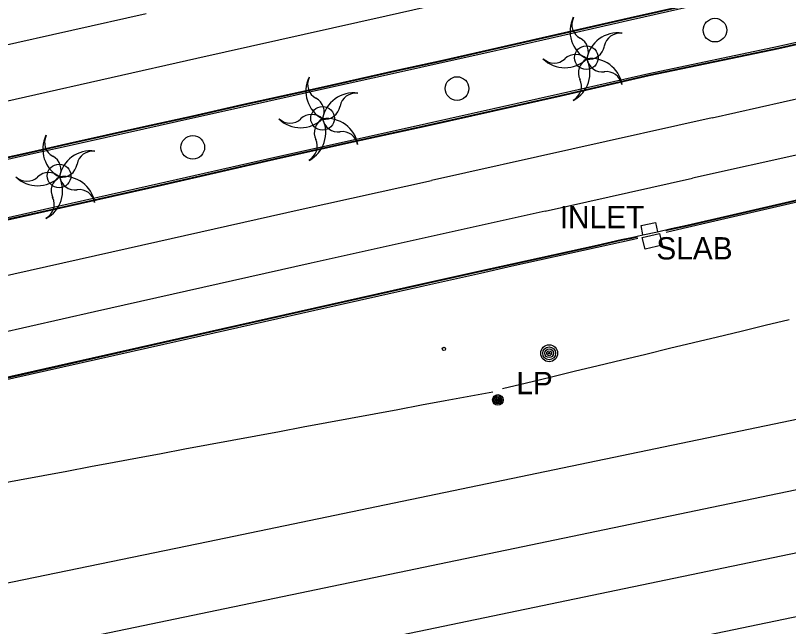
# Model space of a CAD drawing. Extents: x 368532 to 392481, y 10654822 to 10676899.
# Drawn here: x 387254.4 to 387427.7, y 10655442.5 to 10655579.4 of the extents above; entities that cross this region are included whole.
import ezdxf

# ---------------------------------------------------------------- set-up
doc = ezdxf.new("R2010")
doc.units = 0
for name, color, linetype in [('p_Catenary', 7, 'Continuous'), ('p_drainage inlet', 7, 'Continuous'), ('p_dtm sidewalk', 7, 'Continuous'), ('p_dtm slab', 7, 'Continuous'), ('p_railroad rr control', 7, 'Continuous'), ('p_road - paved curb', 7, 'Continuous'), ('p_road paint stripe', 7, 'Continuous'), ('p_structure unidentified', 7, 'Continuous'), ('p_utility general pole', 7, 'Continuous'), ('p_veg tree', 7, 'Continuous')]:
    doc.layers.add(name, color=color, linetype=linetype)

msp = doc.modelspace()

# ---------------------------------------------------------------- linework, layer by layer
at = {"layer": 'p_Catenary'}
for points in [[(387363.56, 10655495.79), (387368.91, 10655497.08), (387374.27, 10655498.37), (387379.62, 10655499.66), (387384.97, 10655500.94), (387390.33, 10655502.23), (387395.68, 10655503.52), (387401.03, 10655504.81), (387406.39, 10655506.09), (387411.74, 10655507.38), (387417.09, 10655508.67), (387422.44, 10655509.96), (387427.8, 10655511.24)], [(387249.96, 10655474.36), (387255.27, 10655475.34), (387260.57, 10655476.33), (387265.87, 10655477.31), (387271.18, 10655478.3), (387276.48, 10655479.29), (387281.78, 10655480.27), (387287.08, 10655481.26), (387292.39, 10655482.25), (387297.69, 10655483.23), (387302.99, 10655484.22), (387308.29, 10655485.21), (387313.6, 10655486.19), (387318.9, 10655487.18), (387324.2, 10655488.17), (387329.5, 10655489.15), (387334.81, 10655490.14), (387340.11, 10655491.12), (387345.41, 10655492.11), (387350.72, 10655493.1), (387361.37, 10655495.08)]]:
    msp.add_lwpolyline(points, dxfattribs=at)
at = {"layer": 'p_drainage inlet'}
for p, q in [((387394.61, 10655532.32), (387397.83, 10655533.01)), ((387395.05, 10655530.24), (387394.61, 10655532.32)), ((387397.83, 10655533.01), (387398.28, 10655530.95))]:
    msp.add_line(p, q, dxfattribs=at)
at = {"layer": 'p_dtm sidewalk'}
for centre in [(387411.19, 10655576.11), (387382.35, 10655569.94), (387353.37, 10655563.02), (387323.23, 10655556.35), (387294.13, 10655549.84), (387264.17, 10655543.44)]:
    msp.add_circle(centre, 2.65, dxfattribs=at)
at = {"layer": 'p_dtm slab'}
for p, q in [((387394.89, 10655529.68), (387398.76, 10655530.51)), ((387398.76, 10655530.51), (387399.36, 10655527.89)), ((387395.52, 10655527.01), (387394.89, 10655529.68)), ((387399.36, 10655527.89), (387395.52, 10655527.01))]:
    msp.add_line(p, q, dxfattribs=at)
at = {"layer": 'p_railroad rr control'}
for points in [[(387846.39, 10655575.52), (387297.59, 10655461.44), (387076.4, 10655415.9)], [(387854.73, 10655561.56), (387116.34, 10655407.97)], [(387857.66, 10655548.05), (387174.25, 10655405.87)], [(387859.81, 10655534.09), (387127.57, 10655381.92)]]:
    msp.add_lwpolyline(points, dxfattribs=at)
at = {"layer": 'p_road - paved curb'}
for p, q in [((387392.15, 10655578.93), (387423.62, 10655586.15)), ((387392.18, 10655578.78), (387423.65, 10655586)), ((387392.26, 10655578.44), (387423.73, 10655585.66)), ((387372.49, 10655574.46), (387392.15, 10655578.93)), ((387372.52, 10655574.31), (387392.18, 10655578.78)), ((387372.6, 10655573.97), (387392.26, 10655578.44)), ((387447.7, 10655577.45), (387425.4, 10655572.45)), ((387447.78, 10655577.11), (387425.48, 10655572.11)), ((387447.81, 10655576.96), (387425.51, 10655571.96)), ((387360.62, 10655571.77), (387372.49, 10655574.46)), ((387360.65, 10655571.62), (387372.52, 10655574.31)), ((387360.73, 10655571.28), (387372.6, 10655573.97)), ((387350.14, 10655569.42), (387360.62, 10655571.77)), ((387350.17, 10655569.27), (387360.65, 10655571.62)), ((387425.4, 10655572.45), (387396.35, 10655566.33)), ((387425.48, 10655572.11), (387396.43, 10655565.99)), ((387425.51, 10655571.96), (387396.46, 10655565.84)), ((387350.25, 10655568.93), (387360.73, 10655571.28)), ((387340.11, 10655567.2), (387350.14, 10655569.42)), ((387340.14, 10655567.05), (387350.17, 10655569.27)), ((387340.22, 10655566.71), (387350.25, 10655568.93)), ((387322.89, 10655563.37), (387340.11, 10655567.2)), ((387322.92, 10655563.22), (387340.14, 10655567.05)), ((387323, 10655562.88), (387340.22, 10655566.71)), ((387396.35, 10655566.33), (387376.6, 10655561.82)), ((387396.43, 10655565.99), (387376.68, 10655561.48)), ((387396.46, 10655565.84), (387376.71, 10655561.33)), ((387305.15, 10655559.42), (387322.89, 10655563.37)), ((387305.18, 10655559.27), (387322.92, 10655563.22)), ((387305.26, 10655558.93), (387323, 10655562.88)), ((387376.6, 10655561.82), (387346.55, 10655555.11)), ((387376.68, 10655561.48), (387346.63, 10655554.77)), ((387376.71, 10655561.33), (387346.66, 10655554.62)), ((387294.05, 10655556.93), (387305.15, 10655559.42)), ((387294.08, 10655556.78), (387305.18, 10655559.27)), ((387294.16, 10655556.44), (387305.26, 10655558.93)), ((387283.06, 10655554.49), (387294.05, 10655556.93)), ((387283.09, 10655554.34), (387294.08, 10655556.78)), ((387283.17, 10655554), (387294.16, 10655556.44)), ((387266.33, 10655550.77), (387283.06, 10655554.49)), ((387266.36, 10655550.62), (387283.09, 10655554.34)), ((387346.55, 10655555.11), (387330.05, 10655551.48)), ((387346.63, 10655554.77), (387330.13, 10655551.14)), ((387346.66, 10655554.62), (387330.16, 10655550.99)), ((387266.44, 10655550.28), (387283.17, 10655554)), ((387257.81, 10655548.87), (387266.33, 10655550.77)), ((387330.05, 10655551.48), (387313.2, 10655547.73)), ((387330.13, 10655551.14), (387313.28, 10655547.39)), ((387330.16, 10655550.99), (387313.31, 10655547.24)), ((387257.84, 10655548.72), (387266.36, 10655550.62)), ((387257.92, 10655548.38), (387266.44, 10655550.28)), ((387247.11, 10655546.49), (387257.81, 10655548.87)), ((387247.14, 10655546.34), (387257.84, 10655548.72)), ((387247.22, 10655546), (387257.92, 10655548.38)), ((387313.2, 10655547.73), (387284.14, 10655541.15)), ((387313.28, 10655547.39), (387284.22, 10655540.81)), ((387313.31, 10655547.24), (387284.25, 10655540.66)), ((387284.14, 10655541.15), (387260.87, 10655535.92)), ((387284.22, 10655540.81), (387260.95, 10655535.58)), ((387284.25, 10655540.66), (387260.98, 10655535.43)), ((387415.24, 10655534.81), (387430.78, 10655538.4)), ((387415.27, 10655534.66), (387430.81, 10655538.25)), ((387415.35, 10655534.32), (387430.89, 10655537.91)), ((387260.87, 10655535.92), (387245.48, 10655532.47)), ((387260.95, 10655535.58), (387245.56, 10655532.13)), ((387260.98, 10655535.43), (387245.59, 10655531.98)), ((387404.89, 10655532.43), (387415.24, 10655534.81)), ((387404.92, 10655532.28), (387415.27, 10655534.66)), ((387405, 10655531.94), (387415.35, 10655534.32)), ((387401.4, 10655531.64), (387404.89, 10655532.43)), ((387401.43, 10655531.49), (387404.92, 10655532.28)), ((387401.51, 10655531.15), (387405, 10655531.94)), ((387392.49, 10655529.67), (387395.05, 10655530.24)), ((387395.05, 10655530.24), (387398.28, 10655530.95)), ((387398.28, 10655530.95), (387401.4, 10655531.64)), ((387400.17, 10655531.22), (387401.43, 10655531.49)), ((387400.22, 10655530.87), (387401.51, 10655531.15)), ((387384.69, 10655527.96), (387390.16, 10655529.16)), ((387384.72, 10655527.81), (387390.19, 10655529.01)), ((387384.8, 10655527.47), (387390.27, 10655528.67)), ((387390.16, 10655529.16), (387392.49, 10655529.67)), ((387390.19, 10655529.01), (387392.52, 10655529.52)), ((387390.27, 10655528.67), (387392.6, 10655529.18)), ((387392.52, 10655529.52), (387393.84, 10655529.81)), ((387392.6, 10655529.18), (387393.89, 10655529.47)), ((387365.62, 10655523.76), (387384.69, 10655527.96)), ((387365.65, 10655523.61), (387384.72, 10655527.81)), ((387365.73, 10655523.27), (387384.8, 10655527.47)), ((387358.49, 10655522.17), (387365.62, 10655523.76)), ((387358.52, 10655522.02), (387365.65, 10655523.61)), ((387358.6, 10655521.68), (387365.73, 10655523.27)), ((387345.72, 10655519.32), (387358.49, 10655522.17)), ((387345.75, 10655519.17), (387358.52, 10655522.02)), ((387345.83, 10655518.83), (387358.6, 10655521.68)), ((387321.39, 10655513.86), (387345.72, 10655519.32)), ((387321.42, 10655513.71), (387345.75, 10655519.17)), ((387321.5, 10655513.37), (387345.83, 10655518.83)), ((387287.52, 10655506.24), (387321.39, 10655513.86)), ((387287.55, 10655506.09), (387321.42, 10655513.71)), ((387287.63, 10655505.75), (387321.5, 10655513.37)), ((387227.86, 10655492.8), (387287.52, 10655506.24)), ((387227.89, 10655492.65), (387287.55, 10655506.09)), ((387227.97, 10655492.31), (387287.63, 10655505.75))]:
    msp.add_line(p, q, dxfattribs=at)
at = {"layer": 'p_road paint stripe'}
for p, q in [((387372.27, 10655587.14), (387337.47, 10655579.25)), ((387233.9, 10655568.75), (387283.72, 10655579.83)), ((387337.47, 10655579.25), (387295.06, 10655569.76)), ((387295.06, 10655569.76), (387256.64, 10655561.07)), ((387410.53, 10655556.47), (387464.51, 10655568.52)), ((387256.64, 10655561.07), (387212.81, 10655551.49)), ((387410.53, 10655556.47), (387347.64, 10655542.39)), ((387438.19, 10655550.06), (387406.18, 10655542.94)), ((387318.23, 10655535.92), (387347.64, 10655542.39)), ((387373.14, 10655535.56), (387406.18, 10655542.94)), ((387279.68, 10655527.28), (387318.23, 10655535.92)), ((387373.14, 10655535.56), (387320.69, 10655523.88)), ((387240.31, 10655518.39), (387279.68, 10655527.28)), ((387320.69, 10655523.88), (387272.11, 10655512.97)), ((387272.11, 10655512.97), (387219.44, 10655501.16))]:
    msp.add_line(p, q, dxfattribs=at)
at = {"layer": 'p_structure unidentified'}
msp.add_circle((387350.44, 10655504.67), 0.375, dxfattribs=at)
at = {"layer": 'p_utility general pole'}
for centre, radius in [((387374.02, 10655503.7), 1.9), ((387374.02, 10655503.7), 1.44), ((387374.02, 10655503.7), 0.973), ((387374.02, 10655503.7), 0.539), ((387374.02, 10655503.7), 0.192), ((387362.53, 10655493.24), 1.19), ((387362.53, 10655493.24), 0.901), ((387362.53, 10655493.24), 0.608), ((387362.53, 10655493.24), 0.337), ((387362.53, 10655493.24), 0.12)]:
    msp.add_circle(centre, radius, dxfattribs=at)
at = {"layer": 'p_veg tree'}
for centre, radius, start, end in [((387385.77, 10655575.9), 7.06, 153.934, 241.934), ((387382.63, 10655577.4), 3.52, 153.934, 241.934), ((387389.39, 10655568.44), 7.06, 81.934, 169.934), ((387389.85, 10655571.9), 3.52, 81.934, 169.934), ((387379.29, 10655571.24), 3.52, 334, 62), ((387382.93, 10655573.12), 3.52, 261.934, 349.934), ((387379.99, 10655567.14), 3.52, 45.9339, 133.9339), ((387377.55, 10655574.76), 7.06, 225.934, 313.934), ((387375.15, 10655572.24), 3.52, 225.934, 313.934), ((387376.11, 10655566.6), 7.06, 297.9339, 25.9339), ((387384.11, 10655566.56), 3.52, 117.934, 205.934), ((387383.43, 10655562.7), 7.06, 9.934, 97.934), ((387385.93, 10655570.28), 3.52, 189.934, 277.934), ((387386.85, 10655563.32), 3.52, 9.934, 97.934), ((387326.54, 10655562.45), 7.06, 153.934, 241.934), ((387323.4, 10655563.95), 3.52, 153.934, 241.934), ((387377.75, 10655563.54), 3.52, 297.934, 25.934), ((387330.16, 10655554.99), 7.06, 81.934, 169.934), ((387330.62, 10655558.45), 3.52, 81.934, 169.934), ((387320.06, 10655557.79), 3.52, 334, 62), ((387323.7, 10655559.67), 3.52, 261.934, 349.934), ((387318.32, 10655561.31), 7.06, 225.934, 313.934), ((387315.92, 10655558.79), 3.52, 225.934, 313.934), ((387320.76, 10655553.69), 3.52, 45.9339, 133.9339), ((387316.88, 10655553.15), 7.06, 297.9339, 25.9339), ((387324.88, 10655553.11), 3.52, 117.934, 205.934), ((387324.2, 10655549.25), 7.06, 9.934, 97.934), ((387326.7, 10655556.83), 3.52, 189.934, 277.934), ((387267.57, 10655549.44), 7.06, 153.934, 241.934), ((387327.62, 10655549.87), 3.52, 9.934, 97.934), ((387264.43, 10655550.94), 3.52, 153.934, 241.934), ((387318.52, 10655550.09), 3.52, 297.934, 25.934), ((387271.19, 10655541.98), 7.06, 81.934, 169.934), ((387261.09, 10655544.78), 3.52, 334, 62), ((387271.65, 10655545.44), 3.52, 81.934, 169.934), ((387264.73, 10655546.66), 3.52, 261.934, 349.934), ((387261.79, 10655540.68), 3.52, 45.9339, 133.9339), ((387259.35, 10655548.3), 7.06, 225.934, 313.934), ((387256.95, 10655545.78), 3.52, 225.934, 313.934), ((387257.91, 10655540.14), 7.06, 297.9339, 25.9339), ((387265.91, 10655540.1), 3.52, 117.934, 205.934), ((387265.23, 10655536.24), 7.06, 9.934, 97.934), ((387267.73, 10655543.82), 3.52, 189.934, 277.934), ((387268.65, 10655536.86), 3.52, 9.934, 97.934), ((387259.55, 10655537.08), 3.52, 297.934, 25.934)]:
    msp.add_arc(centre, radius, start, end, dxfattribs=at)

# ---------------------------------------------------------------- texts
at = {"layer": 'p_drainage inlet'}
msp.add_text(' INLET', height=5, dxfattribs=at).set_placement((387374.54, 10655531.72))
at = {"layer": 'p_dtm slab'}
msp.add_text(' SLAB', height=5, dxfattribs=at).set_placement((387396.19, 10655524.72))
at = {"layer": 'p_utility general pole'}
msp.add_text('LP', height=5, dxfattribs=at).set_placement((387366.65, 10655494.53))

doc.saveas('drawing.dxf')
